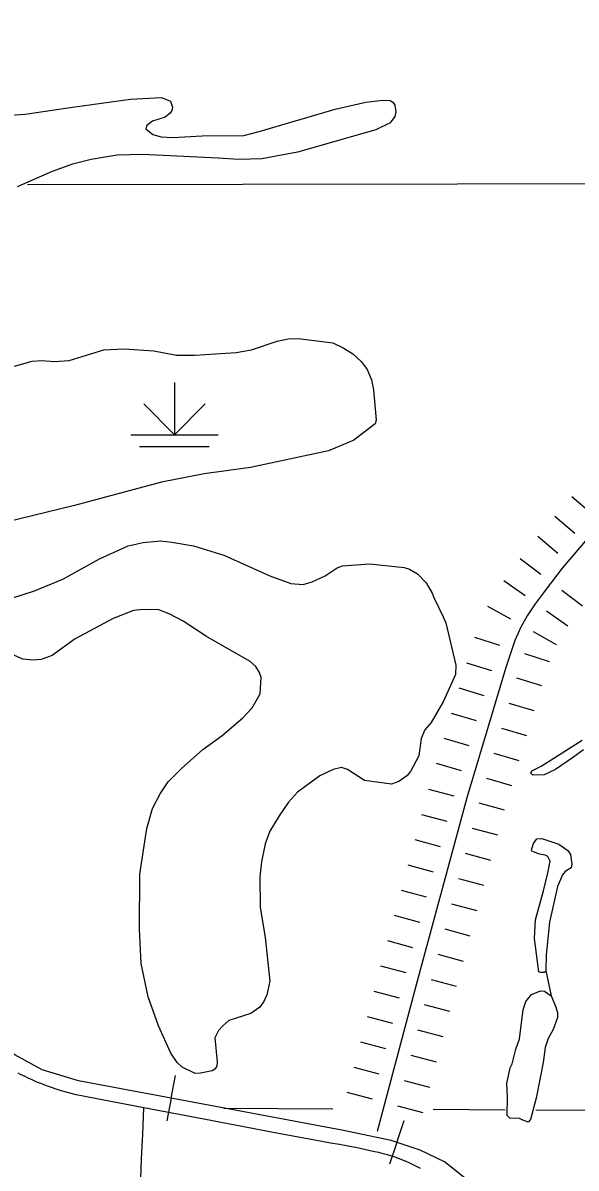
# Model space of a CAD drawing. Extents: x -19 to 366, y -4 to 359.
# Drawn here: x 142.647 to 143.248, y 199.977 to 201.221 of the extents above; entities that cross this region are included whole.
import ezdxf

# ---------------------------------------------------------------- set-up
doc = ezdxf.new("R2010")
doc.units = 0
for name, color, linetype in [('R_Axis Annot', 7, 'Continuous'), ('R_Border Prem', 7, 'Continuous'), ('R_Contour Annot', 7, 'Continuous'), ('R_Proposed Const Limits', 7, 'Continuous'), ('R_ROW', 7, 'Continuous'), ('R_Temp Easement', 7, 'Continuous'), ('R_Water Annot', 7, 'Continuous'), ('Sheet Fence', 7, 'Continuous'), ('T_Drafting', 7, 'Continuous'), ('T_Vehicle Path Lt Major', 7, 'Continuous')]:
    doc.layers.add(name, color=color, linetype=linetype)

msp = doc.modelspace()

# ---------------------------------------------------------------- linework, layer by layer
at = {"layer": 'R_Axis Annot'}
for points in [[(142.6522, 201.0457), (143.3527, 201.0471)], [(142.8655, 200.042), (142.9837, 200.0413)], [(143.0928, 200.0407), (143.1709, 200.0402)], [(143.2044, 200.04), (143.3819, 200.039)]]:
    msp.add_lwpolyline(points, dxfattribs=at)
at = {"layer": 'R_Border Prem'}
msp.add_lwpolyline([(143.2562, 200.4313), (143.2442, 200.4226), (143.2256, 200.4099), (143.2133, 200.4042), (143.201, 200.4038), (143.1988, 200.4059), (143.1999, 200.4087), (143.2102, 200.4136), (143.2548, 200.4417)], dxfattribs=at)
at = {"layer": 'R_Contour Annot'}
for points in [[(142.7786, 200.0423), (142.7162, 200.0541), (142.7107, 200.0552), (142.7052, 200.0564), (142.6997, 200.0577), (142.6943, 200.0592), (142.6889, 200.0607), (142.6835, 200.0624), (142.6781, 200.0642), (142.6728, 200.0662), (142.6676, 200.0682), (142.6624, 200.0703), (142.6572, 200.0726), (142.6521, 200.075), (142.6496, 200.0762), (142.6447, 200.0786), (142.6422, 200.0798)], [(143.0792, 199.9764), (143.0749, 199.9786), (143.0705, 199.9807), (143.0661, 199.9827), (143.0616, 199.9846), (143.0571, 199.9864), (143.0526, 199.9881), (143.0479, 199.9896), (143.0433, 199.991), (143.0386, 199.9924), (143.0339, 199.9936), (143.0292, 199.9946), (143.0197, 199.9967), (143.0102, 199.9987), (143.0006, 200.0006), (142.9911, 200.0023), (142.9815, 200.004), (142.9719, 200.0056), (142.9192, 200.0155), (142.889, 200.0211), (142.8439, 200.0299), (142.7786, 200.0423)]]:
    msp.add_lwpolyline(points, dxfattribs=at)
at = {"layer": 'R_Proposed Const Limits'}
for p, q in [((143.2435, 200.7068), (143.2651, 200.6883)), ((143.225, 200.6852), (143.2466, 200.6667)), ((143.2065, 200.6637), (143.2281, 200.6452)), ((143.2065, 200.6637), (143.2281, 200.6452)), ((143.1873, 200.6394), (143.2099, 200.6222)), ((143.1696, 200.6155), (143.1927, 200.599)), ((143.2325, 200.605), (143.2551, 200.5878)), ((143.152, 200.5877), (143.1767, 200.5738)), ((143.152, 200.5877), (143.1767, 200.5738)), ((143.2159, 200.5826), (143.239, 200.5661)), ((143.1379, 200.554), (143.1649, 200.545)), ((143.2015, 200.5599), (143.2263, 200.546)), ((143.2015, 200.5599), (143.2263, 200.546)), ((143.1919, 200.5361), (143.2188, 200.5272)), ((143.1289, 200.5258), (143.1561, 200.5176)), ((143.1833, 200.5095), (143.2105, 200.5013)), ((143.1207, 200.4986), (143.1479, 200.4904)), ((143.1207, 200.4986), (143.1479, 200.4904)), ((143.1751, 200.4822), (143.2023, 200.4741)), ((143.1751, 200.4822), (143.2023, 200.4741)), ((143.1125, 200.4714), (143.1397, 200.4632)), ((143.1669, 200.455), (143.1942, 200.4469)), ((143.1044, 200.4442), (143.1316, 200.436)), ((143.0962, 200.4169), (143.1234, 200.4088)), ((143.0962, 200.4169), (143.1234, 200.4088)), ((143.1588, 200.4278), (143.186, 200.4197)), ((143.1506, 200.4006), (143.1778, 200.3925)), ((143.1506, 200.4006), (143.1778, 200.3925)), ((143.0878, 200.3886), (143.1152, 200.3812)), ((143.1426, 200.3738), (143.17, 200.3663)), ((143.0803, 200.3612), (143.1077, 200.3538)), ((143.1352, 200.3463), (143.1626, 200.3389)), ((143.0729, 200.3338), (143.1003, 200.3264)), ((143.0729, 200.3338), (143.1003, 200.3264)), ((143.1277, 200.3189), (143.1551, 200.3115)), ((143.1277, 200.3189), (143.1551, 200.3115)), ((143.0654, 200.3064), (143.0929, 200.2989)), ((143.1203, 200.2915), (143.1477, 200.2841)), ((143.058, 200.279), (143.0854, 200.2715)), ((143.1128, 200.2641), (143.1402, 200.2566)), ((143.0506, 200.2516), (143.078, 200.2441)), ((143.0506, 200.2516), (143.078, 200.2441)), ((143.1054, 200.2367), (143.1328, 200.2292)), ((143.1054, 200.2367), (143.1328, 200.2292)), ((143.0431, 200.2241), (143.0705, 200.2167)), ((143.0979, 200.2093), (143.1254, 200.2018)), ((143.0357, 200.1967), (143.0631, 200.1893)), ((143.0905, 200.1818), (143.1179, 200.1744)), ((143.0283, 200.169), (143.0558, 200.1617)), ((143.0283, 200.169), (143.0558, 200.1617)), ((143.0832, 200.1545), (143.1107, 200.1472)), ((143.0832, 200.1545), (143.1107, 200.1472)), ((143.021, 200.1415), (143.0485, 200.1343)), ((143.0759, 200.127), (143.1034, 200.1197)), ((143.0138, 200.1141), (143.0412, 200.1068)), ((143.0687, 200.0995), (143.0961, 200.0923)), ((143.0065, 200.0866), (143.0339, 200.0793)), ((143.0065, 200.0866), (143.0339, 200.0793)), ((143.0614, 200.0721), (143.0889, 200.0648)), ((143.0614, 200.0721), (143.0889, 200.0648)), ((142.9992, 200.0592), (143.0267, 200.0519)), ((143.0541, 200.0446), (143.0816, 200.0373))]:
    msp.add_line(p, q, dxfattribs=at)
msp.add_lwpolyline([(143.2791, 200.6828), (143.2328, 200.6289), (143.2213, 200.6137), (143.2111, 200.6003), (143.2037, 200.5899), (143.1948, 200.5769), (143.1879, 200.5647), (143.1816, 200.5501), (143.1718, 200.5208), (143.1294, 200.3793), (143.0753, 200.18), (143.032, 200.0166)], dxfattribs=at)
at = {"layer": 'R_ROW'}
msp.add_lwpolyline([(142.7636, 199.6153), (142.7623, 199.6242), (142.763, 199.6358), (142.7656, 199.6899), (142.7661, 199.727), (142.7677, 199.762), (142.7694, 199.811), (142.7707, 199.843), (142.7729, 199.8982), (142.7735, 199.9134), (142.7751, 199.9546), (142.7761, 199.9869), (142.7773, 200.0136), (142.7786, 200.0423)], dxfattribs=at)
at = {"layer": 'R_Temp Easement'}
for points in [[(142.6125, 200.5888), (142.6598, 200.6042), (142.6905, 200.6167), (142.7304, 200.6388), (142.7615, 200.6532), (142.7777, 200.6569), (142.7966, 200.6584), (142.809, 200.6572), (142.8325, 200.6532), (142.8654, 200.643), (142.9153, 200.6204), (142.9381, 200.6123), (142.9518, 200.611), (142.9614, 200.6138), (142.9756, 200.6205), (142.9886, 200.6292), (142.9942, 200.6314), (143.0239, 200.6335), (143.0613, 200.6295), (143.0672, 200.6277), (143.0757, 200.6225), (143.0853, 200.6129), (143.0917, 200.6017), (143.0936, 200.5971), (143.1038, 200.576)], [(142.9043, 200.5155), (142.9001, 200.522), (142.8941, 200.5275), (142.8465, 200.5544), (142.8214, 200.5713), (142.8061, 200.5792), (142.7948, 200.5836), (142.7775, 200.5838), (142.7675, 200.5828), (142.7452, 200.5743), (142.7039, 200.5519), (142.6789, 200.534), (142.6669, 200.5297), (142.6578, 200.5287), (142.647, 200.5299), (142.6283, 200.5384), (142.6214, 200.5399), (142.6055, 200.54), (142.5946, 200.5431), (142.5831, 200.5498), (142.5805, 200.5565), (142.5803, 200.5632), (142.5834, 200.5728)], [(143.1038, 200.576), (143.1066, 200.5695), (143.1175, 200.5235), (143.117, 200.5133), (143.1037, 200.4836), (143.0908, 200.4611), (143.0838, 200.4531), (143.0797, 200.4437), (143.0771, 200.425), (143.0683, 200.4077), (143.0641, 200.4032), (143.0556, 200.3968), (143.0475, 200.3939), (143.0182, 200.3982)], [(143.0182, 200.3982), (142.9998, 200.41), (142.9931, 200.4121), (142.9842, 200.4101), (142.9697, 200.4032), (142.9454, 200.3853), (142.9358, 200.3744), (142.9255, 200.3596), (142.9156, 200.343), (142.9103, 200.3292), (142.9064, 200.3097), (142.9046, 200.2934), (142.9051, 200.2602), (142.9103, 200.2275), (142.9155, 200.18), (142.912, 200.1649), (142.909, 200.1577), (142.9047, 200.1516), (142.8946, 200.1447), (142.871, 200.137), (142.8643, 200.1315), (142.8597, 200.1262), (142.8558, 200.1183), (142.8583, 200.0922), (142.8577, 200.0876), (142.8555, 200.0842), (142.8528, 200.0824), (142.8401, 200.0801), (142.8344, 200.0797), (142.8202, 200.0865), (142.8149, 200.0917), (142.8079, 200.1017), (142.7945, 200.1315), (142.7833, 200.163), (142.7757, 200.1992), (142.7738, 200.2363), (142.7743, 200.2963), (142.7817, 200.3459), (142.7881, 200.3677), (142.7963, 200.3837), (142.805, 200.3966), (142.8193, 200.4109), (142.8426, 200.4319), (142.8638, 200.4468), (142.8861, 200.466), (142.8962, 200.4769), (142.905, 200.4924), (142.906, 200.5099), (142.9043, 200.5155)], [(143.2126, 200.2782), (143.2179, 200.2991), (143.22, 200.3103), (143.2175, 200.3154), (143.2146, 200.317), (143.2082, 200.3179), (143.1999, 200.3213), (143.1995, 200.3228), (143.2019, 200.3297), (143.2056, 200.3346), (143.211, 200.3349), (143.2293, 200.329), (143.2393, 200.3219), (143.2419, 200.3176), (143.2436, 200.3072), (143.2428, 200.3032), (143.2364, 200.2992), (143.2335, 200.2956), (143.2279, 200.2829)], [(143.2279, 200.2829), (143.2192, 200.2439), (143.2156, 200.2087), (143.2154, 200.191), (143.2135, 200.1893), (143.2097, 200.1892), (143.2078, 200.1901), (143.2029, 200.2263), (143.2039, 200.2465), (143.2126, 200.2782)], [(143.2154, 200.191), (143.2209, 200.1639)], [(143.1825, 200.106), (143.1867, 200.1173), (143.1905, 200.1489), (143.1936, 200.1578), (143.1995, 200.1655), (143.2096, 200.1696), (143.2138, 200.169), (143.2209, 200.1639), (143.2258, 200.1528), (143.2278, 200.1457), (143.2279, 200.1406), (143.2232, 200.1273), (143.2176, 200.1177), (143.2144, 200.1077), (143.2122, 200.0915), (143.2049, 200.0526)], [(143.2049, 200.0526), (143.1984, 200.0295), (143.1962, 200.0267), (143.1904, 200.0289), (143.1866, 200.0308), (143.176, 200.0311), (143.1734, 200.0338), (143.1735, 200.0538), (143.1727, 200.0687), (143.1765, 200.0859), (143.1787, 200.0902), (143.1825, 200.106)]]:
    msp.add_lwpolyline(points, dxfattribs=at)
at = {"layer": 'R_Water Annot'}
for p, q in [((142.8082, 200.0527), (142.8128, 200.0773)), ((142.8082, 200.0527), (142.8036, 200.0281)), ((143.0534, 200.0046), (143.0614, 200.0283)), ((143.0534, 200.0046), (143.0455, 199.9809))]:
    msp.add_line(p, q, dxfattribs=at)
msp.add_lwpolyline([(143.1282, 199.9651), (143.105, 199.9834), (143.0789, 199.9961), (143.0472, 200.0067), (142.9936, 200.018), (142.7075, 200.0716), (142.6681, 200.0835), (142.6385, 200.0998), (142.6054, 200.123), (142.5208, 200.19), (142.2735, 200.3888), (142.1882, 200.4636), (142.0705, 200.5764), (141.9521, 200.6962), (141.9289, 200.7266), (141.9084, 200.7597), (141.8929, 200.7879), (141.8408, 200.9395), (141.7943, 201.0784), (141.783, 201.1313), (141.7816, 201.1545), (141.7816, 201.1806), (141.7894, 201.2159), (141.7992, 201.2441)], dxfattribs=at)
msp.add_lwpolyline([(143.1282, 199.9651), (143.105, 199.9834), (143.0789, 199.9961), (143.0472, 200.0067), (142.9936, 200.018), (142.7075, 200.0716), (142.6681, 200.0835), (142.6385, 200.0998), (142.6054, 200.123), (142.5208, 200.19), (142.2735, 200.3888), (142.1882, 200.4636), (142.0705, 200.5764), (141.9521, 200.6962), (141.9289, 200.7266), (141.9084, 200.7597), (141.8929, 200.7879), (141.8408, 200.9395), (141.7943, 201.0784), (141.783, 201.1313), (141.7816, 201.1545), (141.7816, 201.1806), (141.7894, 201.2159), (141.7992, 201.2441)], dxfattribs=at)
at = {"layer": 'Sheet Fence'}
for points in [[(146.7783, 1.697), (146.5788, 10.3131), (146.3785, 18.9294), (146.1776, 27.5458), (145.9759, 36.1624), (145.7736, 44.7791), (145.5705, 53.396), (145.3668, 62.013), (145.1624, 70.6301), (144.9572, 79.2474), (144.7514, 87.8648), (144.5449, 96.4823), (144.3377, 105.1), (144.1299, 113.7179), (143.9213, 122.3359), (143.712, 130.954), (143.5021, 139.5723), (143.2915, 148.1907), (143.0802, 156.8092), (142.8682, 165.4279), (142.6555, 174.0468), (142.4422, 182.6658), (142.2282, 191.2849), (142.0135, 199.9042), (141.7981, 208.5236), (141.582, 217.1432), (141.3653, 225.7629), (141.1479, 234.3828), (140.9298, 243.0028), (140.711, 251.623), (140.4916, 260.2433), (140.2715, 268.8638), (140.0508, 277.4844), (139.8293, 286.1051), (139.6072, 294.726), (139.3845, 303.3471), (139.161, 311.9683), (138.937, 320.5896), (138.7122, 329.2111), (138.4868, 337.8328), (138.2607, 346.4546)], [(0, 198.1326), (7.1014, 198.137), (14.2028, 198.1503), (21.3042, 198.1724), (28.4055, 198.2034), (35.5068, 198.2433), (42.6081, 198.292), (49.7092, 198.3496), (56.8103, 198.4161), (63.9113, 198.4913), (71.0123, 198.5755), (78.1131, 198.6685), (85.2137, 198.7704), (92.3143, 198.8811), (99.4147, 199.0007), (106.5149, 199.1291), (113.615, 199.2664), (120.7149, 199.4126), (127.8146, 199.5676), (134.9141, 199.7315), (142.0135, 199.9042), (149.1125, 200.0858), (156.2114, 200.2762), (163.31, 200.4755), (170.4084, 200.6837), (177.5065, 200.9007), (184.6043, 201.1265), (191.7018, 201.3612), (198.799, 201.6048), (205.896, 201.8572), (212.9926, 202.1185), (220.0888, 202.3886), (227.1848, 202.6676), (234.2803, 202.9554), (241.3755, 203.2521), (248.4704, 203.5576), (255.5648, 203.872), (262.6589, 204.1952), (269.7525, 204.5273), (276.8457, 204.8682), (283.9385, 205.218), (291.0309, 205.5766), (298.1228, 205.9441), (305.2142, 206.3204), (312.3051, 206.7056), (319.3956, 207.0996), (326.4856, 207.5024), (333.5751, 207.9141), (340.664, 208.3347)]]:
    msp.add_spline(points, degree=3, dxfattribs=at)
at = {"layer": 'T_Drafting'}
for p, q in [((142.8118, 200.8306), (142.8118, 200.7738)), ((142.8118, 200.7738), (142.7784, 200.8073)), ((142.8118, 200.7738), (142.8453, 200.8073)), ((142.7645, 200.7738), (142.8592, 200.7738)), ((142.774, 200.7609), (142.8497, 200.7609))]:
    msp.add_line(p, q, dxfattribs=at)
at = {"layer": 'T_Vehicle Path Lt Major'}
for points in [[(142.6275, 201.1208), (142.6495, 201.1224), (142.7011, 201.13), (142.764, 201.1387), (142.7979, 201.1405), (142.8075, 201.1364), (142.8098, 201.1299), (142.8091, 201.1262), (142.8073, 201.1233), (142.8018, 201.119), (142.7881, 201.1146), (142.7818, 201.1101), (142.7809, 201.1062), (142.7883, 201.1002), (142.7973, 201.0978), (142.8099, 201.0969), (142.8419, 201.0986), (142.8872, 201.099), (142.904, 201.1033), (142.9863, 201.1279), (143.0198, 201.1353), (143.038, 201.1374), (143.046, 201.1373), (143.0492, 201.1355), (143.0511, 201.1319), (143.0522, 201.1249), (143.0513, 201.1198), (143.0462, 201.1128), (143.0306, 201.1053), (142.9453, 201.0811), (142.9068, 201.0739), (142.8814, 201.073), (142.8593, 201.0744), (142.7772, 201.0786), (142.7496, 201.0776), (142.7212, 201.0732), (142.7011, 201.0678), (142.679, 201.0599), (142.6408, 201.0434)], [(142.6381, 200.8485), (142.6571, 200.8538), (142.6679, 200.8545), (142.6812, 200.8534), (142.6973, 200.8546), (142.7351, 200.8662), (142.7573, 200.8674), (142.7894, 200.8652), (142.8142, 200.8604), (142.834, 200.8602), (142.879, 200.8633), (142.8954, 200.866), (142.9234, 200.8754), (142.9355, 200.8782), (142.9461, 200.8784), (142.984, 200.8736), (142.9952, 200.8684), (143.0056, 200.8619), (143.0148, 200.8535), (143.0213, 200.8447), (143.0258, 200.8337), (143.0279, 200.8226), (143.0308, 200.7898), (143.0298, 200.7856), (143.0067, 200.7678), (142.9793, 200.7564), (142.8945, 200.7383), (142.8442, 200.7315), (142.7978, 200.7224), (142.7034, 200.6968)], [(142.7034, 200.6968), (142.6277, 200.6786), (142.5934, 200.6696), (142.5525, 200.6616), (142.5303, 200.6552), (142.5207, 200.654), (142.5078, 200.6538), (142.4934, 200.6517), (142.4805, 200.648), (142.4657, 200.6415), (142.4547, 200.6351), (142.4419, 200.6247), (142.4294, 200.6128), (142.4182, 200.5999), (142.4094, 200.5854), (142.3949, 200.5322), (142.3931, 200.5233)]]:
    msp.add_lwpolyline(points, dxfattribs=at)

doc.saveas('drawing.dxf')
